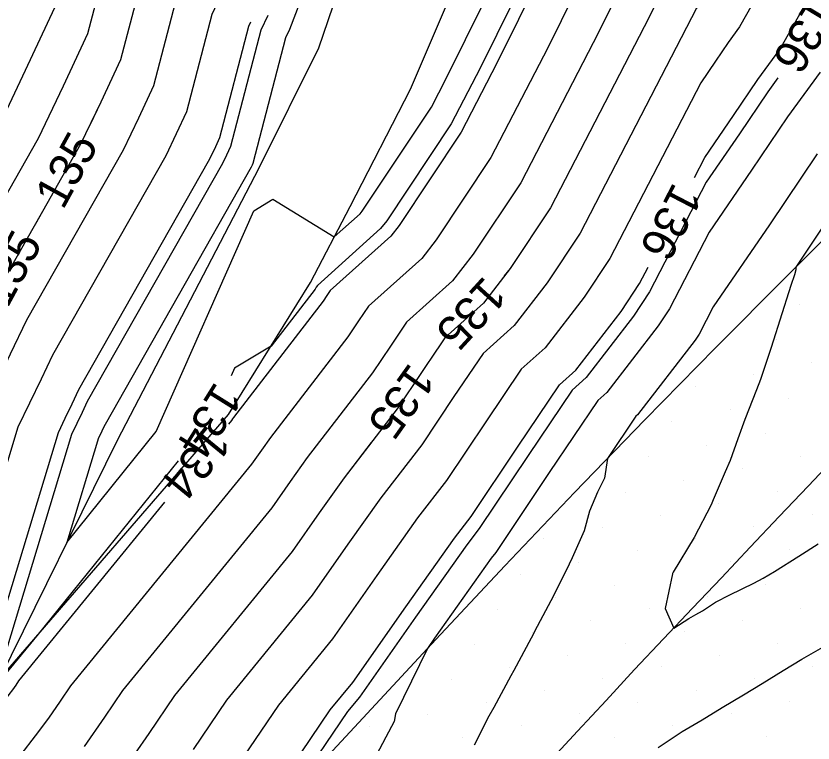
# Model space of a CAD drawing. Extents: x 2354170 to 2357230, y 866100 to 868290.
# Drawn here: x 2355529.55 to 2355576.91, y 866576.03 to 866619.22 of the extents above; entities that cross this region are included whole.
import ezdxf

# ---------------------------------------------------------------- set-up
doc = ezdxf.new("R2010")
doc.units = 0
for name, color, linetype in [('Default', 7, 'Continuous'), ('DTM Contours Major', 7, 'Continuous'), ('DTM Contours Major Text', 7, 'Continuous'), ('DTM Contours Minor', 7, 'Continuous'), ('DTM Contours Minor Text', 7, 'Continuous'), ('Exist DTM Breakline', 7, 'Continuous'), ('Exist DTM Scan Elevation Point', 7, 'Continuous'), ('Exist Roads EOP', 7, 'Continuous'), ('PH Exist DTM Breakline', 7, 'Continuous')]:
    doc.layers.add(name, color=color, linetype=linetype)

msp = doc.modelspace()

# ---------------------------------------------------------------- linework, layer by layer
at = {"layer": 'Default'}
for points in [[(2355569.867, 866609.619), (2355570.488, 866610.819), (2355572.193, 866613.299), (2355573.632, 866615.441), (2355574.937, 866617.23), (2355580.578, 866627.228), (2355581.164, 866628.024), (2355581.655, 866628.746), (2355582.075, 866629.372), (2355587.255, 866637.283), (2355588.93, 866640.006), (2355589.978, 866642.096), (2355594.637, 866650.006), (2355599.978, 866658.572), (2355600.723, 866660.007), (2355604.659, 866665.326), (2355607.454, 866670.007), (2355607.987, 866671.998), (2355609.978, 866676.337), (2355611.64, 866680.007), (2355613.485, 866683.514), (2355617.229, 866690.007), (2355619.979, 866694.815), (2355620.438, 866695.633)], [(2355601.299, 866686.205), (2355599.978, 866682.552), (2355599.282, 866680.502), (2355597.465, 866677.493), (2355594.044, 866670.007), (2355589.978, 866664.553), (2355587.899, 866660.356), (2355584.362, 866654.701), (2355579.024, 866644.325), (2355577.582, 866640.75), (2355577.527, 866639.315), (2355574.319, 866631.478), (2355568.703, 866622.239), (2355567.178, 866619.158), (2355561.307, 866607.818), (2355558.912, 866604.224), (2355557.327, 866602.164), (2355555.036, 866600.107), (2355554.138, 866598.778)], [(2355587.209, 866682.839), (2355577.062, 866663.55), (2355576.434, 866662.282), (2355576.042, 866661.655), (2355575.451, 866660.506), (2355568.603, 866643.535), (2355568.342, 866636.727), (2355566.975, 866633.388), (2355564.583, 866629.453), (2355558.132, 866616.419), (2355556.006, 866612.312), (2355552.316, 866606.775), (2355551.831, 866606.145), (2355548.226, 866602.907), (2355548.028, 866602.614), (2355547.81, 866602.288), (2355542.488, 866595.377), (2355542.423, 866595.286), (2355542.353, 866595.186), (2355542.184, 866594.979)], [(2355578.815, 866659.337), (2355576.642, 866655.112), (2355571.596, 866642.607), (2355571.403, 866637.59), (2355569.423, 866632.751), (2355565.956, 866627.048), (2355561.148, 866617.332), (2355557.773, 866610.814), (2355554.514, 866605.925), (2355553.663, 866604.818), (2355550.496, 866601.974), (2355549.915, 866601.113), (2355549.274, 866600.155), (2355544.674, 866594.181), (2355544.138, 866593.426), (2355543.555, 866592.593), (2355532.798, 866579.435), (2355532.177, 866578.518), (2355531.484, 866577.514), (2355530.692, 866576.462), (2355529.847, 866575.358)], [(2355577.833, 866649.719), (2355574.589, 866641.678), (2355574.465, 866638.452), (2355571.871, 866632.115), (2355567.329, 866624.644), (2355564.163, 866618.245), (2355559.54, 866609.316), (2355556.713, 866605.074), (2355555.495, 866603.491), (2355552.766, 866601.04), (2355551.801, 866599.613), (2355550.738, 866598.022), (2355546.86, 866592.986), (2355545.852, 866591.567), (2355544.757, 866590), (2355535.884, 866579.148), (2355534.812, 866577.564), (2355533.614, 866575.828)], [(2355515.165, 866563.567), (2355524.728, 866579.989), (2355525.159, 866580.895), (2355525.589, 866581.799), (2355526.02, 866582.699), (2355529.695, 866594.81), (2355530.376, 866596.239), (2355531.062, 866597.665), (2355531.747, 866599.097), (2355538.473, 866610.932), (2355539.098, 866612.236), (2355539.713, 866613.55), (2355541.217, 866619.323), (2355541.969, 866620.945), (2355544.866, 866628.514), (2355545.578, 866630.062), (2355546.314, 866631.606), (2355547.814, 866633.401), (2355549.839, 866639.543), (2355555.046, 866648.279)], [(2355513.775, 866566.082), (2355521.941, 866580.104), (2355522.686, 866581.671), (2355523.428, 866583.233), (2355524.173, 866584.787), (2355527.314, 866595.139), (2355528.271, 866597.147), (2355529.235, 866599.151), (2355530.197, 866601.164), (2355535.945, 866611.276), (2355536.856, 866613.178), (2355537.753, 866615.095), (2355539.037, 866620.022), (2355540.049, 866622.205), (2355542.52, 866628.661), (2355543.495, 866630.782), (2355544.503, 866632.897), (2355546.558, 866635.357), (2355548.239, 866640.456), (2355552.563, 866647.71)], [(2355533.955, 866612.745), (2355534.614, 866614.119), (2355535.793, 866616.639), (2355536.857, 866620.721), (2355538.128, 866623.465), (2355540.174, 866628.809), (2355541.413, 866631.503), (2355542.692, 866634.189), (2355545.302, 866637.312), (2355546.64, 866641.369), (2355550.08, 866647.141)], [(2355510.996, 866571.112), (2355516.367, 866580.335), (2355517.738, 866583.221), (2355519.107, 866586.099), (2355520.479, 866588.964), (2355522.552, 866595.795), (2355524.06, 866598.963), (2355525.582, 866602.123), (2355527.099, 866605.297), (2355530.888, 866611.964), (2355532.371, 866615.061), (2355533.833, 866618.183), (2355534.677, 866621.421), (2355536.208, 866624.725), (2355537.828, 866628.956), (2355539.33, 866632.223), (2355540.881, 866635.48), (2355544.046, 866639.267), (2355545.041, 866642.283), (2355547.597, 866646.572)], [(2355509.606, 866573.627), (2355513.58, 866580.45), (2355515.265, 866583.997), (2355516.946, 866587.533), (2355518.631, 866591.052), (2355520.171, 866596.124), (2355521.955, 866599.871), (2355523.755, 866603.609), (2355525.549, 866607.364), (2355528.359, 866612.308), (2355530.129, 866616.002), (2355531.873, 866619.727), (2355532.497, 866622.12), (2355534.287, 866625.984), (2355535.482, 866629.104), (2355537.247, 866632.943), (2355539.07, 866636.771), (2355542.79, 866641.223), (2355543.441, 866643.196), (2355545.114, 866646.003)], [(2355579.978, 866638.688), (2355576.767, 866630.841), (2355570.493, 866620.521), (2355570.149, 866619.911), (2355570.104, 866619.849), (2355570.054, 866619.775), (2355569.996, 866619.69), (2355563.074, 866606.32), (2355561.11, 866603.373), (2355559.159, 866600.838), (2355557.306, 866599.174), (2355555.574, 866596.611), (2355553.666, 866593.756), (2355551.232, 866590.596), (2355549.281, 866587.847), (2355547.16, 866584.813), (2355542.058, 866578.573), (2355540.081, 866575.654)], [(2355549.558, 866628.219), (2355545.81, 866618.426), (2355545.578, 866617.925), (2355543.633, 866610.462), (2355543.582, 866610.353), (2355543.53, 866610.245), (2355534.846, 866594.964), (2355534.716, 866594.693), (2355534.587, 866594.424), (2355534.458, 866594.153), (2355532.576, 866587.953), (2355537.889, 866594.54), (2355543.677, 866607.642), (2355544.824, 866608.331), (2355548.463, 866606.092), (2355549.998, 866607.472), (2355550.117, 866607.626), (2355554.239, 866613.81), (2355555.117, 866615.506), (2355563.209, 866631.857)], [(2355577.723, 866627.751), (2355572.543, 866618.57), (2355571.868, 866617.645), (2355571.124, 866616.537), (2355570.242, 866615.254), (2355564.841, 866604.822), (2355563.309, 866602.523), (2355560.991, 866599.511), (2355559.576, 866598.24), (2355557.461, 866595.111), (2355555.13, 866591.623), (2355553.418, 866589.401), (2355550.996, 866585.987), (2355548.362, 866582.22), (2355545.145, 866578.285), (2355542.716, 866574.699)], [(2355538.386, 866590.333), (2355529.711, 866579.723), (2355529.542, 866579.473), (2355529.354, 866579.2), (2355529.138, 866578.914), (2355528.908, 866578.614), (2355516.744, 866561.376), (2355527.516, 866579.873), (2355527.633, 866580.12), (2355527.75, 866580.366), (2355527.867, 866580.611), (2355532.077, 866594.482), (2355532.481, 866595.331), (2355532.889, 866596.179), (2355533.296, 866597.03), (2355541.002, 866610.588), (2355541.34, 866611.294), (2355541.673, 866612.006), (2355543.398, 866618.624), (2355543.516, 866618.879)], [(2355577.332, 866615.89), (2355575.395, 866613.237), (2355573.263, 866610.06), (2355570.734, 866606.383), (2355568.376, 866601.826), (2355567.706, 866600.822), (2355564.655, 866596.857), (2355564.116, 866596.373), (2355561.234, 866592.109), (2355558.058, 866587.358), (2355557.79, 866587.01), (2355554.425, 866582.268), (2355553.995, 866581.653), (2355552.101, 866577.764), (2355552.028, 866577.323), (2355551.533, 866576.378), (2355550.954, 866575.3)], [(2355577.159, 866611.033), (2355574.333, 866606.822), (2355570.981, 866601.947), (2355570.143, 866600.328), (2355569.905, 866599.971), (2355566.487, 866595.531), (2355566.386, 866595.44), (2355564.697, 866592.941), (2355564.517, 866591.77), (2355564.112, 866590.928), (2355563.626, 866589.804), (2355563.303, 866588.639), (2355562.607, 866587.036), (2355562.423, 866586.656), (2355561.487, 866584.78), (2355560.697, 866583.288), (2355560.351, 866582.626), (2355560.314, 866582.558), (2355559.28, 866580.604), (2355559.141, 866580.336), (2355558.964, 866580.035), (2355557.936, 866578.136), (2355557.65, 866577.627), (2355556.769, 866575.911)], [(2355578.923, 866608.829), (2355575.888, 866604.307), (2355575.892, 866604.146), (2355575.811, 866603.847), (2355575.596, 866603.215), (2355574.928, 866601.146), (2355574.559, 866599.965), (2355574.395, 866599.461), (2355573.796, 866597.619), (2355573.545, 866597.02), (2355572.854, 866595.245), (2355572.436, 866594.107), (2355571.981, 866592.825), (2355571.692, 866592.152), (2355570.985, 866590.486), (2355570.853, 866590.177), (2355569.849, 866588.24), (2355568.607, 866586.182), (2355568.562, 866586.099), (2355568.563, 866586.083), (2355568.127, 866584.023), (2355568.631, 866582.86), (2355569.536, 866583.436), (2355569.95, 866583.679), (2355570.35, 866583.896), (2355571.119, 866584.403), (2355571.975, 866584.832), (2355573.398, 866585.54), (2355573.94, 866585.821), (2355574.626, 866586.217), (2355576.057, 866587.131), (2355577.215, 866587.858)], [(2355487.433, 866517.817), (2355491.006, 866526.038), (2355491.274, 866526.601), (2355491.54, 866527.176), (2355498.358, 866538.033), (2355498.608, 866538.561), (2355498.842, 866539.114), (2355499.111, 866539.644), (2355504.743, 866551.447), (2355505.446, 866552.875), (2355506.177, 866554.254), (2355509.441, 866562.384), (2355510.3, 866564.523), (2355511.404, 866566.528), (2355512.386, 866568.597), (2355519.154, 866580.22), (2355520.212, 866582.446), (2355521.268, 866584.666), (2355522.326, 866586.876), (2355524.933, 866595.467), (2355526.165, 866598.055), (2355527.409, 866600.637), (2355528.648, 866603.23), (2355531.068, 866607.488)], [(2355545.351, 866573.744), (2355548.231, 866577.998), (2355549.563, 866579.627), (2355552.71, 866584.127), (2355555.604, 866588.205), (2355556.594, 866589.49), (2355559.347, 866593.61), (2355561.846, 866597.307), (2355562.823, 866598.184), (2355565.508, 866601.672), (2355566.609, 866603.324), (2355567.109, 866604.291)], [(2355550.663, 866593.891), (2355549.046, 866591.791), (2355547.567, 866589.707), (2355545.958, 866587.406), (2355538.971, 866578.86), (2355537.447, 866576.609), (2355535.745, 866574.141), (2355533.799, 866571.558), (2355531.724, 866568.847), (2355525.853, 866560.529), (2355523.985, 866558.078), (2355521.981, 866555.499), (2355519.832, 866552.935), (2355514.672, 866548.888), (2355513.084, 866546.943), (2355511.447, 866545.011), (2355502.532, 866537.947), (2355501.805, 866537.119), (2355501.1, 866536.296), (2355500.405, 866535.45), (2355494.42, 866525.492), (2355493.723, 866524.545), (2355493.03, 866523.537), (2355487.801, 866516.917)], [(2355567.711, 866575.766), (2355569.136, 866576.722), (2355570.321, 866577.42), (2355571.513, 866578.147), (2355572.782, 866578.9), (2355573.894, 866579.569), (2355575.137, 866580.347), (2355576.248, 866581.009), (2355577.761, 866581.895)]]:
    msp.add_lwpolyline(points, dxfattribs=at)
at = {"layer": 'DTM Contours Major'}
for points in [[(2355604.85, 866691.803), (2355603.787, 866690.007), (2355601.958, 866688.027), (2355599.978, 866682.552), (2355599.282, 866680.502), (2355597.465, 866677.493), (2355594.044, 866670.007), (2355589.978, 866664.553), (2355587.899, 866660.356), (2355584.362, 866654.701), (2355579.024, 866644.325), (2355577.582, 866640.75), (2355577.527, 866639.315), (2355574.319, 866631.478), (2355568.703, 866622.239), (2355567.178, 866619.158), (2355561.307, 866607.818), (2355558.912, 866604.224), (2355558.569, 866603.778)], [(2355530.713, 866606.863), (2355533.416, 866611.62), (2355534.614, 866614.119), (2355535.793, 866616.639), (2355536.857, 866620.721), (2355538.128, 866623.465), (2355540.174, 866628.809), (2355541.413, 866631.503), (2355542.692, 866634.189), (2355545.302, 866637.312), (2355546.64, 866641.369)], [(2355554.541, 866599.374), (2355553.688, 866598.112), (2355552.202, 866595.889), (2355549.046, 866591.791), (2355547.567, 866589.707), (2355545.958, 866587.406), (2355538.971, 866578.86), (2355537.447, 866576.609), (2355535.745, 866574.141)]]:
    msp.add_lwpolyline(points, dxfattribs=at)
at = {"layer": 'DTM Contours Minor'}
for points in [[(2355587.912, 866686.745), (2355575.228, 866662.633), (2355575.16, 866662.496), (2355575.117, 866662.428), (2355575.054, 866662.304), (2355567.606, 866643.845), (2355567.321, 866636.439), (2355566.159, 866633.6), (2355564.125, 866630.254), (2355557.127, 866616.115), (2355555.417, 866612.811), (2355551.583, 866607.059), (2355551.22, 866606.587), (2355547.469, 866603.218), (2355547.399, 866603.114), (2355547.322, 866602.999), (2355544.713, 866599.61), (2355542.529, 866598.301), (2355542.331, 866597.852)], [(2355539.186, 866592.803), (2355530.877, 866582.504), (2355528.682, 866579.819), (2355528.664, 866579.792), (2355528.643, 866579.762), (2355528.62, 866579.731), (2355528.595, 866579.699), (2355527.28, 866577.835), (2355528.445, 866579.835), (2355528.457, 866579.862), (2355528.47, 866579.888), (2355528.483, 866579.915), (2355532.87, 866594.372), (2355533.183, 866595.029), (2355533.498, 866595.684), (2355533.813, 866596.342), (2355541.845, 866610.474), (2355542.088, 866610.981), (2355542.327, 866611.492), (2355544.124, 866618.391), (2355544.53, 866619.265)], [(2355574.828, 866615.54), (2355574.22, 866614.707), (2355572.55, 866612.219), (2355570.57, 866609.34), (2355567.198, 866602.825), (2355566.24, 866601.389), (2355563.434, 866597.742), (2355562.603, 866596.996), (2355559.976, 866593.11), (2355557.082, 866588.779), (2355556.333, 866587.807), (2355553.282, 866583.507), (2355549.964, 866578.762), (2355549.26, 866577.902), (2355546.229, 866573.426)]]:
    msp.add_lwpolyline(points, dxfattribs=at)
at = {"layer": 'Exist DTM Breakline'}
msp.add_lwpolyline([(2355578.344, 866593.109), (2355576.623, 866591.295), (2355574.902, 866589.482), (2355573.181, 866587.669), (2355571.463, 866585.853), (2355569.744, 866584.037), (2355568.026, 866582.221), (2355566.31, 866580.403), (2355564.613, 866578.567), (2355562.917, 866576.731), (2355561.22, 866574.895)], dxfattribs=at)
at = {"layer": 'Exist DTM Scan Elevation Point'}
for p, q in [((2355576.124, 866602.075), (2355576.124, 866602.075)), ((2355574.745, 866599.99), (2355574.745, 866599.99)), ((2355576.83, 866598.61), (2355576.83, 866598.61)), ((2355573.365, 866597.905), (2355573.365, 866597.905)), ((2355569.901, 866597.199), (2355569.901, 866597.199)), ((2355575.45, 866596.525), (2355575.45, 866596.525)), ((2355571.986, 866595.82), (2355571.986, 866595.82)), ((2355568.521, 866595.114), (2355568.521, 866595.114)), ((2355574.071, 866594.44), (2355574.071, 866594.44)), ((2355570.606, 866593.735), (2355570.606, 866593.735)), ((2355567.142, 866593.029), (2355567.142, 866593.029)), ((2355576.156, 866593.061), (2355576.156, 866593.061)), ((2355572.691, 866592.355), (2355572.691, 866592.355)), ((2355569.227, 866591.65), (2355569.227, 866591.65)), ((2355565.762, 866590.944), (2355565.762, 866590.944)), ((2355574.776, 866590.976), (2355574.776, 866590.976)), ((2355571.312, 866590.27), (2355571.312, 866590.27)), ((2355576.861, 866589.596), (2355576.861, 866589.596)), ((2355567.847, 866589.565), (2355567.847, 866589.565)), ((2355564.383, 866588.859), (2355564.383, 866588.859)), ((2355573.397, 866588.891), (2355573.397, 866588.891)), ((2355569.932, 866588.185), (2355569.932, 866588.185)), ((2355560.919, 866588.154), (2355560.919, 866588.154)), ((2355566.468, 866587.48), (2355566.468, 866587.48)), ((2355575.482, 866587.511), (2355575.482, 866587.511)), ((2355563.004, 866586.774), (2355563.004, 866586.774)), ((2355572.017, 866586.806), (2355572.017, 866586.806)), ((2355559.539, 866586.069), (2355559.539, 866586.069)), ((2355568.553, 866586.1), (2355568.553, 866586.1)), ((2355565.089, 866585.395), (2355565.089, 866585.395)), ((2355574.102, 866585.426), (2355574.102, 866585.426)), ((2355561.624, 866584.689), (2355561.624, 866584.689)), ((2355570.638, 866584.721), (2355570.638, 866584.721)), ((2355558.16, 866583.984), (2355558.16, 866583.984)), ((2355567.174, 866584.015), (2355567.174, 866584.015)), ((2355576.187, 866584.047), (2355576.187, 866584.047)), ((2355563.709, 866583.31), (2355563.709, 866583.31)), ((2355572.723, 866583.341), (2355572.723, 866583.341)), ((2355560.245, 866582.604), (2355560.245, 866582.604)), ((2355569.259, 866582.636), (2355569.259, 866582.636)), ((2355556.78, 866581.899), (2355556.78, 866581.899)), ((2355565.794, 866581.93), (2355565.794, 866581.93)), ((2355574.808, 866581.962), (2355574.808, 866581.962)), ((2355562.33, 866581.225), (2355562.33, 866581.225)), ((2355571.344, 866581.256), (2355571.344, 866581.256)), ((2355576.893, 866580.582), (2355576.893, 866580.582)), ((2355558.865, 866580.519), (2355558.865, 866580.519)), ((2355567.879, 866580.551), (2355567.879, 866580.551)), ((2355555.401, 866579.814), (2355555.401, 866579.814)), ((2355564.415, 866579.845), (2355564.415, 866579.845)), ((2355573.429, 866579.877), (2355573.429, 866579.877)), ((2355569.964, 866579.171), (2355569.964, 866579.171)), ((2355560.95, 866579.14), (2355560.95, 866579.14)), ((2355557.486, 866578.434), (2355557.486, 866578.434)), ((2355566.5, 866578.466), (2355566.5, 866578.466)), ((2355575.514, 866578.498), (2355575.514, 866578.498)), ((2355563.035, 866577.76), (2355563.035, 866577.76)), ((2355572.049, 866577.792), (2355572.049, 866577.792)), ((2355554.021, 866577.729), (2355554.021, 866577.729)), ((2355550.557, 866577.023), (2355550.557, 866577.023)), ((2355559.571, 866577.055), (2355559.571, 866577.055)), ((2355568.585, 866577.086), (2355568.585, 866577.086)), ((2355556.106, 866576.349), (2355556.106, 866576.349)), ((2355565.12, 866576.381), (2355565.12, 866576.381)), ((2355574.134, 866576.413), (2355574.134, 866576.413))]:
    msp.add_line(p, q, dxfattribs=at)
at = {"layer": 'Exist Roads EOP'}
msp.add_lwpolyline([(2355546.345, 866573.384), (2355550.412, 866577.795), (2355554.495, 866582.191), (2355558.6, 866586.567), (2355562.735, 866590.915), (2355566.909, 866595.225), (2355571.116, 866599.503), (2355575.344, 866603.761), (2355579.578, 866608.012)], dxfattribs=at)
at = {"layer": 'PH Exist DTM Breakline'}
for points in [[(2355555.075, 866636.553), (2355551.21, 866628.115), (2355547.526, 866617.3), (2355543.989, 866610.182), (2355535.568, 866594), (2355528.557, 866579.83), (2355516.546, 866561.067), (2355509.086, 866550.63), (2355499.817, 866538.088), (2355492.328, 866525.957), (2355486.126, 866514.804), (2355476.346, 866499.002), (2355471.189, 866490.362)], [(2355528.557, 866579.83), (2355542.19, 866595.539), (2355547.054, 866603.389), (2355549.405, 866607.901), (2355552.996, 866614.864), (2355561.526, 866634.806)]]:
    msp.add_lwpolyline(points, dxfattribs=at)

# ---------------------------------------------------------------- texts
at = {"layer": 'Default'}
for s, rotation, p in [('135', 61.2222, (2355532.346, 866607.648)), ('136', 242.6317, (2355568.632, 866609.408)), ('135', 234.586, (2355552.953, 866598.695)), ('134', 230.7314, (2355540.931, 866595.026))]:
    msp.add_text(s, height=2, rotation=rotation, dxfattribs=at).set_placement(p)
at = {"layer": 'DTM Contours Major Text'}
for rotation, p in [(61.622, (2355529.043, 866601.805)), (227.5549, (2355557.386, 866603.851))]:
    msp.add_text('135', height=2, rotation=rotation, dxfattribs=at).set_placement(p)
at = {"layer": 'DTM Contours Minor Text'}
for s, rotation, p in [('136', 238.85, (2355576.758, 866620.493)), ('134', 238.0785, (2355541.407, 866597.572))]:
    msp.add_text(s, height=2, rotation=rotation, dxfattribs=at).set_placement(p)

doc.saveas('drawing.dxf')
